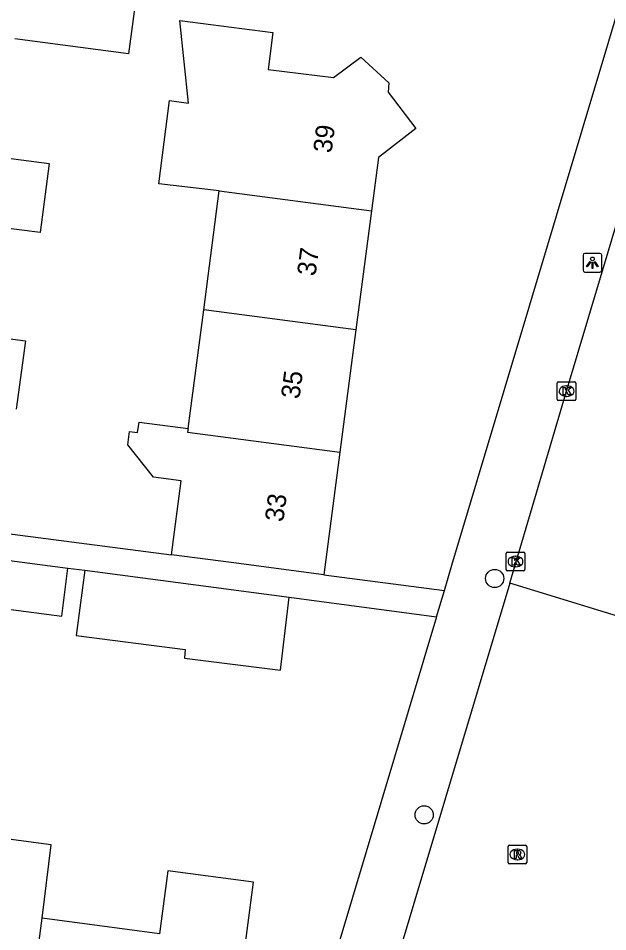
# Model space of a CAD drawing. Extents: x 162186 to 163152, y 385513 to 386513.
# Drawn here: x 162544.83 to 162576.37, y 386132.31 to 386181.19 of the extents above; entities that cross this region are included whole.
import ezdxf

# ---------------------------------------------------------------- set-up
doc = ezdxf.new("R2010")
doc.units = 0
for name, color, linetype in [('IMGEO_Boom', 7, 'Continuous'), ('IMGEO_Kolk', 7, 'Continuous'), ('IMGEO_Lichtpunt', 7, 'Continuous'), ('IMGEO_Pand', 7, 'Continuous'), ('IMGEO_Pand_nummerreeks', 7, 'Continuous'), ('IMGEO_Rijbaan_lokaal_gesloten', 7, 'Continuous'), ('IMGEO_Rijbaan_lokaal_open', 7, 'Continuous'), ('IMGEO_Rioolput', 7, 'Continuous'), ('IMGEO_Voetpad_open', 7, 'Continuous')]:
    doc.layers.add(name, color=color, linetype=linetype)

msp = doc.modelspace()

# ---------------------------------------------------------------- linework, layer by layer
at = {"layer": 'IMGEO_Boom'}
for centre in [(162570.318, 386151.212), (162566.544, 386138.563)]:
    msp.add_circle(centre, 0.489, dxfattribs=at)
at = {"layer": 'IMGEO_Kolk'}
for p, q in [((162573.664, 386160.813), (162573.664, 386161.665)), ((162573.739, 386161.739), (162574.591, 386161.739)), ((162574.665, 386161.665), (162574.665, 386160.813)), ((162574.152, 386161.519), (162574.177, 386161.519)), ((162574.591, 386160.739), (162573.739, 386160.739)), ((162574.175, 386160.959), (162574.15, 386160.959)), ((162570.931, 386151.692), (162570.931, 386152.544)), ((162571.006, 386152.618), (162571.858, 386152.618)), ((162571.419, 386152.398), (162571.444, 386152.398)), ((162571.932, 386152.544), (162571.932, 386151.692)), ((162571.858, 386151.618), (162571.006, 386151.618)), ((162571.442, 386151.838), (162571.417, 386151.838))]:
    msp.add_line(p, q, dxfattribs=at)
for points in [[(162573.664, 386160.813), (162573.664, 386161.665)], [(162573.739, 386161.739), (162574.591, 386161.739)], [(162574.665, 386161.665), (162574.665, 386160.813)], [(162573.985, 386161.439), (162574.108, 386161.439), (162574.108, 386161.288), (162574.238, 386161.439), (162574.402, 386161.439), (162574.256, 386161.288), (162574.409, 386161.039), (162574.257, 386161.039), (162574.172, 386161.203), (162574.108, 386161.136), (162574.108, 386161.039), (162573.985, 386161.039), (162573.985, 386161.439)], [(162574.591, 386160.739), (162573.739, 386160.739)], [(162570.931, 386151.692), (162570.931, 386152.544)], [(162571.006, 386152.618), (162571.858, 386152.618)], [(162571.932, 386152.544), (162571.932, 386151.692)], [(162571.252, 386152.318), (162571.375, 386152.318), (162571.375, 386152.167), (162571.505, 386152.318), (162571.669, 386152.318), (162571.523, 386152.167), (162571.676, 386151.918), (162571.524, 386151.918), (162571.439, 386152.082), (162571.375, 386152.015), (162571.375, 386151.918), (162571.252, 386151.918), (162571.252, 386152.318)], [(162571.858, 386151.618), (162571.006, 386151.618)]]:
    msp.add_lwpolyline(points, dxfattribs=at)
for centre, start, end in [((162573.741, 386161.663), 91.552, 178.448), ((162573.741, 386161.663), 91.552, 178.448), ((162574.589, 386161.663), 1.552, 88.448), ((162574.589, 386161.663), 1.552, 88.448), ((162573.741, 386160.815), 181.552, 268.448), ((162573.741, 386160.815), 181.552, 268.448), ((162574.589, 386160.815), 271.552, 358.448), ((162574.589, 386160.815), 271.552, 358.448), ((162571.008, 386152.542), 91.552, 178.448), ((162571.008, 386152.542), 91.552, 178.448), ((162571.856, 386152.542), 1.552, 88.448), ((162571.856, 386152.542), 1.552, 88.448), ((162571.008, 386151.694), 181.552, 268.448), ((162571.008, 386151.694), 181.552, 268.448), ((162571.856, 386151.694), 271.552, 358.448), ((162571.856, 386151.694), 271.552, 358.448)]:
    msp.add_arc(centre, 0.0765, start, end, dxfattribs=at)
for centre, major_axis, ratio, start_param, end_param in [((162574.151, 386161.239), (-0.387, 0.002), 0.722429, 4.712389, 7.853982), ((162574.176, 386161.239), (-0.39, 0.002), 0.717154, 1.570796, 4.712389), ((162571.418, 386152.118), (-0.387, 0.002), 0.722429, 4.712389, 7.853982), ((162571.443, 386152.118), (-0.39, 0.002), 0.717154, 1.570796, 4.712389)]:
    msp.add_ellipse(centre, major_axis=major_axis, ratio=ratio, start_param=start_param, end_param=end_param, dxfattribs=at)
at = {"layer": 'IMGEO_Lichtpunt'}
for p, q in [((162575.05, 386168.514), (162575.05, 386167.707)), ((162575.05, 386168.514), (162575.05, 386167.707)), ((162575.952, 386168.609), (162575.144, 386168.609)), ((162575.952, 386168.609), (162575.144, 386168.609)), ((162576.046, 386167.707), (162576.046, 386168.514)), ((162576.046, 386167.707), (162576.046, 386168.514)), ((162575.144, 386167.613), (162575.952, 386167.613)), ((162575.144, 386167.613), (162575.952, 386167.613))]:
    msp.add_line(p, q, dxfattribs=at)
for points in [[(162575.424, 386168.178), (162575.463, 386168.15), (162575.275, 386167.888), (162575.237, 386167.915), (162575.424, 386168.178)], [(162575.526, 386168.13), (162575.573, 386168.13), (162575.573, 386167.808), (162575.526, 386167.808), (162575.526, 386168.13)], [(162575.636, 386168.15), (162575.674, 386168.177), (162575.861, 386167.915), (162575.822, 386167.887), (162575.636, 386168.15)]]:
    msp.add_lwpolyline(points, dxfattribs=at)
msp.add_circle((162575.549, 386168.312), 0.0994, dxfattribs=at)
for centre, start, end in [((162575.144, 386168.514), 90, 180), ((162575.144, 386168.514), 90, 180), ((162575.952, 386168.514), 0, 90), ((162575.952, 386168.514), 0, 90), ((162575.144, 386167.707), 180, 270), ((162575.144, 386167.707), 180, 270), ((162575.952, 386167.707), 270, 0), ((162575.952, 386167.707), 270, 360)]:
    msp.add_arc(centre, 0.0946, start, end, dxfattribs=at)
at = {"layer": 'IMGEO_Pand'}
for points in [[(162551.156, 386182.506), (162550.729, 386179.284), (162544.651, 386180.089)], [(162555.58, 386171.959), (162552.346, 386172.34), (162552.917, 386176.786), (162553.933, 386176.655), (162553.467, 386181.068), (162558.454, 386180.427), (162558.201, 386178.453), (162561.687, 386178.025), (162563.15, 386179.106), (162564.663, 386177.735), (162564.618, 386177.24), (162566.092, 386175.299), (162564.102, 386173.747), (162563.729, 386170.89)], [(162543.892, 386173.753), (162546.479, 386173.416), (162545.998, 386169.72), (162543.449, 386170.052)], [(162554.748, 386165.592), (162555.58, 386171.959)], [(162555.58, 386171.959), (162563.729, 386170.89)], [(162563.729, 386170.89), (162562.897, 386164.523)], [(162553.918, 386159.24), (162554.748, 386165.592)], [(162562.897, 386164.523), (162554.748, 386165.592)], [(162542.755, 386164.252), (162545.214, 386163.922), (162544.723, 386160.268)], [(162562.897, 386164.523), (162562.041, 386157.968)], [(162553.034, 386152.476), (162553.552, 386156.444), (162552.061, 386156.639), (162550.683, 386158.363), (162550.777, 386159.079), (162551.216, 386159.021), (162551.29, 386159.584), (162553.918, 386159.24)], [(162553.918, 386159.24), (162553.891, 386159.036), (162562.041, 386157.968)], [(162562.041, 386157.968), (162561.184, 386151.411)], [(162541.897, 386152.494), (162541.562, 386149.918), (162547.15, 386149.19), (162547.486, 386151.766)], [(162541.897, 386152.494), (162547.486, 386151.766)], [(162561.184, 386151.411), (162556.227, 386152.059), (162553.034, 386152.476)], [(162548.394, 386151.658), (162547.932, 386148.167), (162553.757, 386147.408), (162553.719, 386146.951), (162558.859, 386146.308), (162559.322, 386150.205)], [(162548.394, 386151.658), (162559.322, 386150.205)], [(162546.11, 386133.031), (162546.582, 386136.958), (162540.134, 386137.811), (162539.615, 386133.889)], [(162545.024, 386124.831), (162551.673, 386123.952), (162552.14, 386127.485), (162556.353, 386126.928), (162557.415, 386134.967), (162552.833, 386135.573), (162552.387, 386132.201), (162546.11, 386133.031)], [(162545.024, 386124.831), (162546.11, 386133.031)]]:
    msp.add_lwpolyline(points, dxfattribs=at)
at = {"layer": 'IMGEO_Rijbaan_lokaal_gesloten'}
msp.add_lwpolyline([(162571.134, 386150.964), (162574.162, 386161.238), (162578.424, 386175.482)], dxfattribs=at)
at = {"layer": 'IMGEO_Rijbaan_lokaal_open'}
for points in [[(162571.134, 386150.964), (162564.246, 386127.991)], [(162578.692, 386148.647), (162571.134, 386150.964)]]:
    msp.add_lwpolyline(points, dxfattribs=at)
at = {"layer": 'IMGEO_Rioolput'}
for p, q in [((162571.032, 386136.017), (162571.032, 386136.869)), ((162571.107, 386136.943), (162571.959, 386136.943)), ((162571.52, 386136.723), (162571.545, 386136.723)), ((162572.033, 386136.869), (162572.033, 386136.017)), ((162571.959, 386135.943), (162571.107, 386135.943)), ((162571.543, 386136.163), (162571.518, 386136.163))]:
    msp.add_line(p, q, dxfattribs=at)
for points in [[(162571.032, 386136.017), (162571.032, 386136.869)], [(162571.107, 386136.943), (162571.959, 386136.943)], [(162572.033, 386136.869), (162572.033, 386136.017)], [(162571.621, 386136.641), (162571.369, 386136.643), (162571.369, 386136.243)], [(162571.369, 386136.243), (162571.493, 386136.243), (162571.493, 386136.405), (162571.504, 386136.405)], [(162571.547, 386136.562), (162571.493, 386136.562), (162571.493, 386136.481)], [(162571.493, 386136.481), (162571.545, 386136.481)], [(162571.551, 386136.376), (162571.622, 386136.243), (162571.762, 386136.243), (162571.697, 386136.369)], [(162571.959, 386135.943), (162571.107, 386135.943)]]:
    msp.add_lwpolyline(points, dxfattribs=at)
for centre, radius, start, end in [((162571.109, 386136.867), 0.0765, 91.552, 178.448), ((162571.109, 386136.867), 0.0765, 91.552, 178.448), ((162571.957, 386136.867), 0.0765, 1.552, 88.448), ((162571.957, 386136.867), 0.0765, 1.552, 88.448), ((162571.503, 386136.352), 0.0533, 26.0293, 88.6989), ((162571.529, 386136.67), 0.19, 274.7715, 282.9687), ((162571.553, 386136.466), 0.0964, 77.0061, 93.1865), ((162571.567, 386136.523), 0.0378, 276.6634, 79.6772), ((162571.62, 386136.531), 0.109, 350.3612, 89.416), ((162571.618, 386136.531), 0.112, 277.5842, 350.9817), ((162571.602, 386136.316), 0.108, 29.5134, 73.7905), ((162571.109, 386136.019), 0.0765, 181.552, 268.448), ((162571.109, 386136.019), 0.0765, 181.552, 268.448), ((162571.957, 386136.019), 0.0765, 271.552, 358.448), ((162571.957, 386136.019), 0.0765, 271.552, 358.448)]:
    msp.add_arc(centre, radius, start, end, dxfattribs=at)
for centre, major_axis, ratio, start_param, end_param in [((162571.519, 386136.443), (-0.387, 0.002), 0.722429, 4.712389, 7.853982), ((162571.544, 386136.443), (-0.39, 0.002), 0.717154, 1.570796, 4.712389)]:
    msp.add_ellipse(centre, major_axis=major_axis, ratio=ratio, start_param=start_param, end_param=end_param, dxfattribs=at)
at = {"layer": 'IMGEO_Voetpad_open'}
for points in [[(162567.629, 386150.568), (162568.034, 386151.921), (162597.394, 386250), (162601.984, 386265.333)], [(162541.784, 386157.169), (162541.35, 386154.002), (162553.034, 386152.476)], [(162547.486, 386151.766), (162548.394, 386151.658)], [(162561.184, 386151.411), (162567.629, 386150.568)], [(162567.207, 386149.157), (162567.629, 386150.568)], [(162559.322, 386150.205), (162567.207, 386149.157)], [(162567.207, 386149.157), (162558.945, 386121.561)]]:
    msp.add_lwpolyline(points, dxfattribs=at)

# ---------------------------------------------------------------- texts
at = {"layer": 'IMGEO_Pand_nummerreeks'}
for s, rotation, p in [('39', 82.5575, (162561.588, 386173.947)), ('37', 82.5556, (162560.728, 386167.367)), ('35', 82.5575, (162559.868, 386160.787)), ('33', 82.5575, (162559.008, 386154.208))]:
    msp.add_text(s, height=1, rotation=rotation, dxfattribs=at).set_placement(p)

doc.saveas('drawing.dxf')
